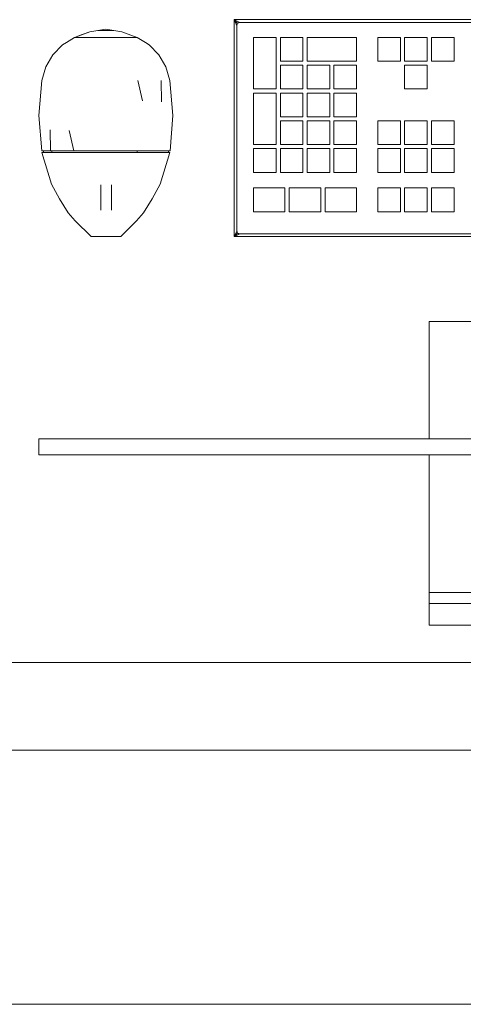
# Model space of a CAD drawing. Header units: millimetres. Extents: x 2 to 902, y -447 to 199.
# Tile 898 of 1056: x 57.364 to 57.883, y 145.724 to 146.877. Entities that reach past the tile are written whole.
import ezdxf

# ---------------------------------------------------------------- set-up
doc = ezdxf.new("R2010")
doc.units = ezdxf.units.MM
doc.header["$MEASUREMENT"] = 0
for name, color, linetype, lineweight in [('IFC-Elemento construtivo genérico-Contorno', 253, 'Continuous', 5), ('IFC-Laje-Contorno', 134, 'Continuous', 5), ('IFC-Parede-Contorno', 42, 'Continuous', 5)]:
    doc.layers.add(name, color=color, linetype=linetype, lineweight=lineweight)

msp = doc.modelspace()

# ---------------------------------------------------------------- linework, layer by layer
at = {"layer": 'IFC-Elemento construtivo genérico-Contorno', "color": 7, "lineweight": 5}
for p, q in [((57.6149, 146.8772), (57.6174, 146.8747)), ((57.6149, 146.6232), (57.6149, 146.8772)), ((57.6149, 146.8772), (58.3769, 146.8772)), ((57.6149, 146.8772), (57.6174, 146.8747)), ((57.6149, 146.8772), (57.6212, 146.874)), ((57.6149, 146.8772), (58.3769, 146.8772)), ((57.6149, 146.6232), (57.6149, 146.8772)), ((57.6149, 146.8772), (57.6186, 146.8753)), ((57.6149, 146.8772), (57.6174, 146.8721)), ((57.6174, 146.8747), (57.619, 146.8731)), ((57.6174, 146.8747), (57.619, 146.8731)), ((57.6186, 146.8753), (57.6199, 146.8746)), ((57.619, 146.8731), (57.6212, 146.874)), ((57.619, 146.8731), (57.6208, 146.8738)), ((57.619, 146.8731), (57.6208, 146.8738)), ((57.619, 146.8731), (57.6204, 146.8736)), ((57.619, 146.8731), (57.6204, 146.8736)), ((57.6199, 146.8746), (57.6209, 146.8742)), ((57.6204, 146.8736), (57.6212, 146.874)), ((57.6204, 146.8736), (57.6212, 146.874)), ((57.6206, 146.8743), (57.6212, 146.874)), ((57.6208, 146.8738), (57.6212, 146.874)), ((57.6208, 146.8738), (57.6212, 146.874)), ((57.6212, 146.874), (58.3705, 146.874)), ((57.6212, 146.874), (58.3705, 146.874)), ((57.4279, 146.8564), (57.4459, 146.863)), ((57.4369, 146.8597), (57.4459, 146.863)), ((57.4369, 146.8597), (57.4459, 146.863)), ((57.4459, 146.863), (57.4647, 146.8662)), ((57.4459, 146.863), (57.4555, 146.8647)), ((57.4459, 146.863), (57.4555, 146.8647)), ((57.4555, 146.8647), (57.4647, 146.8662)), ((57.4555, 146.8647), (57.474, 146.8647)), ((57.4555, 146.8647), (57.474, 146.8647)), ((57.4647, 146.8662), (57.474, 146.8647)), ((57.4647, 146.8662), (57.4836, 146.863)), ((57.474, 146.8647), (57.4836, 146.863)), ((57.474, 146.8647), (57.4836, 146.863)), ((57.4836, 146.863), (57.5015, 146.8564)), ((57.4836, 146.863), (57.5015, 146.8564)), ((57.6168, 146.8734), (57.6181, 146.8708)), ((57.6174, 146.8721), (57.6181, 146.8708)), ((57.6181, 146.8708), (57.6187, 146.8723)), ((57.6181, 146.8708), (57.6187, 146.8723)), ((57.6181, 146.8708), (57.6184, 146.8716)), ((57.6181, 146.8708), (57.6184, 146.8716)), ((57.6181, 146.6295), (57.6181, 146.8708)), ((57.6181, 146.6295), (57.6181, 146.8708)), ((57.6184, 146.8716), (57.6187, 146.8723)), ((57.6184, 146.8716), (57.6187, 146.8723)), ((57.6187, 146.8723), (57.619, 146.8731)), ((57.6187, 146.8723), (57.619, 146.8731)), ((57.4185, 146.8504), (57.4279, 146.8564)), ((57.4185, 146.8504), (57.4279, 146.8564)), ((57.4279, 146.8564), (57.4369, 146.8597)), ((57.4279, 146.8564), (57.4369, 146.8597)), ((57.4279, 146.8564), (57.4387, 146.8564)), ((57.4312, 146.8564), (57.4345, 146.8564)), ((57.4345, 146.8564), (57.4387, 146.8564)), ((57.4387, 146.8564), (57.4647, 146.8564)), ((57.4452, 146.8564), (57.4582, 146.8564)), ((57.4452, 146.8564), (57.4517, 146.8564)), ((57.4517, 146.8564), (57.4582, 146.8564)), ((57.4517, 146.8564), (57.4582, 146.8564)), ((57.4582, 146.8564), (57.4647, 146.8564)), ((57.4647, 146.8564), (57.4712, 146.8564)), ((57.4647, 146.8564), (57.4908, 146.8564)), ((57.4712, 146.8564), (57.4778, 146.8564)), ((57.4778, 146.8564), (57.4843, 146.8564)), ((57.4908, 146.8564), (57.4983, 146.8564)), ((57.4908, 146.8564), (57.495, 146.8564)), ((57.4908, 146.8564), (57.5015, 146.8564)), ((57.4908, 146.8564), (57.495, 146.8564)), ((57.495, 146.8564), (57.4983, 146.8564)), ((57.5015, 146.8564), (57.511, 146.8504)), ((57.5015, 146.8564), (57.511, 146.8504)), ((57.6377, 146.7962), (57.6377, 146.8565)), ((57.6377, 146.8565), (57.6642, 146.8565)), ((57.6377, 146.7962), (57.6377, 146.8565)), ((57.6377, 146.8565), (57.6642, 146.8565)), ((57.6642, 146.7962), (57.6642, 146.8565)), ((57.6642, 146.7962), (57.6642, 146.8565)), ((57.6691, 146.8287), (57.6691, 146.8565)), ((57.6691, 146.8565), (57.6956, 146.8565)), ((57.6691, 146.8287), (57.6691, 146.8565)), ((57.6691, 146.8565), (57.6956, 146.8565)), ((57.6956, 146.8287), (57.6956, 146.8565)), ((57.6956, 146.8287), (57.6956, 146.8565)), ((57.7004, 146.8287), (57.7004, 146.8565)), ((57.7004, 146.8565), (57.7583, 146.8565)), ((57.7004, 146.8287), (57.7004, 146.8565)), ((57.7004, 146.8565), (57.7583, 146.8565)), ((57.7583, 146.8287), (57.7583, 146.8565)), ((57.7583, 146.8287), (57.7583, 146.8565)), ((57.7833, 146.8565), (57.8098, 146.8565)), ((57.7833, 146.8287), (57.7833, 146.8565)), ((57.7833, 146.8565), (57.8098, 146.8565)), ((57.7833, 146.8287), (57.7833, 146.8565)), ((57.8098, 146.8287), (57.8098, 146.8565)), ((57.8098, 146.8287), (57.8098, 146.8565)), ((57.8146, 146.8565), (57.8412, 146.8565)), ((57.8146, 146.8287), (57.8146, 146.8565)), ((57.8146, 146.8565), (57.8412, 146.8565)), ((57.8146, 146.8287), (57.8146, 146.8565)), ((57.8412, 146.8287), (57.8412, 146.8565)), ((57.8412, 146.8287), (57.8412, 146.8565)), ((57.846, 146.8565), (57.8725, 146.8565)), ((57.846, 146.8287), (57.846, 146.8565)), ((57.846, 146.8565), (57.8725, 146.8565)), ((57.846, 146.8287), (57.846, 146.8565)), ((57.8725, 146.8287), (57.8725, 146.8565)), ((57.8725, 146.8287), (57.8725, 146.8565)), ((57.4028, 146.8359), (57.4141, 146.8476)), ((57.4028, 146.8359), (57.4141, 146.8476)), ((57.4141, 146.8476), (57.4185, 146.8504)), ((57.4141, 146.8476), (57.4185, 146.8504)), ((57.511, 146.8504), (57.5154, 146.8476)), ((57.511, 146.8504), (57.5154, 146.8476)), ((57.5154, 146.8476), (57.5267, 146.8359)), ((57.5154, 146.8476), (57.5267, 146.8359)), ((57.3945, 146.8218), (57.4028, 146.8359)), ((57.3945, 146.8218), (57.4028, 146.8359)), ((57.5267, 146.8359), (57.5349, 146.8218)), ((57.5267, 146.8359), (57.5349, 146.8218)), ((57.6691, 146.8287), (57.6956, 146.8287)), ((57.6691, 146.8287), (57.6956, 146.8287)), ((57.7004, 146.8287), (57.7583, 146.8287)), ((57.7004, 146.8287), (57.7583, 146.8287)), ((57.7833, 146.8287), (57.8098, 146.8287)), ((57.7833, 146.8287), (57.8098, 146.8287)), ((57.8146, 146.8287), (57.8412, 146.8287)), ((57.8146, 146.8287), (57.8412, 146.8287)), ((57.846, 146.8287), (57.8725, 146.8287)), ((57.846, 146.8287), (57.8725, 146.8287)), ((57.3899, 146.8061), (57.3945, 146.8218)), ((57.3899, 146.8061), (57.3945, 146.8218)), ((57.5349, 146.8218), (57.5396, 146.8061)), ((57.5349, 146.8218), (57.5396, 146.8061)), ((57.6691, 146.7962), (57.6691, 146.8239)), ((57.6691, 146.8239), (57.6956, 146.8239)), ((57.6691, 146.7962), (57.6691, 146.8239)), ((57.6691, 146.8239), (57.6956, 146.8239)), ((57.6956, 146.7962), (57.6956, 146.8239)), ((57.6956, 146.7962), (57.6956, 146.8239)), ((57.7004, 146.7962), (57.7004, 146.8239)), ((57.7004, 146.8239), (57.727, 146.8239)), ((57.7004, 146.7962), (57.7004, 146.8239)), ((57.7004, 146.8239), (57.727, 146.8239)), ((57.727, 146.7962), (57.727, 146.8239)), ((57.727, 146.7962), (57.727, 146.8239)), ((57.7318, 146.7962), (57.7318, 146.8239)), ((57.7318, 146.8239), (57.7583, 146.8239)), ((57.7318, 146.7962), (57.7318, 146.8239)), ((57.7318, 146.8239), (57.7583, 146.8239)), ((57.7583, 146.7962), (57.7583, 146.8239)), ((57.7583, 146.7962), (57.7583, 146.8239)), ((57.8146, 146.7962), (57.8146, 146.8239)), ((57.8146, 146.8239), (57.8412, 146.8239)), ((57.8146, 146.7962), (57.8146, 146.8239)), ((57.8146, 146.8239), (57.8412, 146.8239)), ((57.8412, 146.7962), (57.8412, 146.8239)), ((57.8412, 146.7962), (57.8412, 146.8239)), ((57.3863, 146.7648), (57.3899, 146.8061)), ((57.3863, 146.7648), (57.3899, 146.8061)), ((57.5022, 146.8061), (57.5078, 146.7821)), ((57.5022, 146.8061), (57.5078, 146.7821)), ((57.5296, 146.8061), (57.53, 146.7811)), ((57.5296, 146.8061), (57.53, 146.7811)), ((57.5396, 146.8061), (57.5432, 146.7648)), ((57.5396, 146.8061), (57.5432, 146.7648)), ((57.6377, 146.7962), (57.6642, 146.7962)), ((57.6377, 146.7962), (57.6642, 146.7962)), ((57.6691, 146.7962), (57.6956, 146.7962)), ((57.6691, 146.7962), (57.6956, 146.7962)), ((57.7004, 146.7962), (57.727, 146.7962)), ((57.7004, 146.7962), (57.727, 146.7962)), ((57.7318, 146.7962), (57.7583, 146.7962)), ((57.7318, 146.7962), (57.7583, 146.7962)), ((57.8146, 146.7962), (57.8412, 146.7962)), ((57.8146, 146.7962), (57.8412, 146.7962)), ((57.6377, 146.731), (57.6377, 146.7913)), ((57.6377, 146.7913), (57.6642, 146.7913)), ((57.6377, 146.731), (57.6377, 146.7913)), ((57.6377, 146.7913), (57.6642, 146.7913)), ((57.6642, 146.731), (57.6642, 146.7913)), ((57.6642, 146.731), (57.6642, 146.7913)), ((57.6691, 146.7636), (57.6691, 146.7913)), ((57.6691, 146.7913), (57.6956, 146.7913)), ((57.6691, 146.7636), (57.6691, 146.7913)), ((57.6691, 146.7913), (57.6956, 146.7913)), ((57.6956, 146.7636), (57.6956, 146.7913)), ((57.6956, 146.7636), (57.6956, 146.7913)), ((57.7004, 146.7636), (57.7004, 146.7913)), ((57.7004, 146.7913), (57.727, 146.7913)), ((57.7004, 146.7636), (57.7004, 146.7913)), ((57.7004, 146.7913), (57.727, 146.7913)), ((57.727, 146.7636), (57.727, 146.7913)), ((57.727, 146.7636), (57.727, 146.7913)), ((57.7318, 146.7636), (57.7318, 146.7913)), ((57.7318, 146.7913), (57.7583, 146.7913)), ((57.7318, 146.7636), (57.7318, 146.7913)), ((57.7318, 146.7913), (57.7583, 146.7913)), ((57.7583, 146.7636), (57.7583, 146.7913)), ((57.7583, 146.7636), (57.7583, 146.7913)), ((57.3863, 146.7648), (57.3896, 146.7235)), ((57.3863, 146.7648), (57.3896, 146.7235)), ((57.5399, 146.7235), (57.5432, 146.7648)), ((57.5399, 146.7235), (57.5432, 146.7648)), ((57.6691, 146.7636), (57.6956, 146.7636)), ((57.6691, 146.7636), (57.6956, 146.7636)), ((57.6691, 146.731), (57.6691, 146.7587)), ((57.6691, 146.7587), (57.6956, 146.7587)), ((57.6691, 146.731), (57.6691, 146.7587)), ((57.6691, 146.7587), (57.6956, 146.7587)), ((57.6956, 146.731), (57.6956, 146.7587)), ((57.6956, 146.731), (57.6956, 146.7587)), ((57.7004, 146.7636), (57.727, 146.7636)), ((57.7004, 146.7636), (57.727, 146.7636)), ((57.7004, 146.731), (57.7004, 146.7587)), ((57.7004, 146.7587), (57.727, 146.7587)), ((57.7004, 146.731), (57.7004, 146.7587)), ((57.7004, 146.7587), (57.727, 146.7587)), ((57.727, 146.731), (57.727, 146.7587)), ((57.727, 146.731), (57.727, 146.7587)), ((57.7318, 146.7636), (57.7583, 146.7636)), ((57.7318, 146.7636), (57.7583, 146.7636)), ((57.7318, 146.731), (57.7318, 146.7587)), ((57.7318, 146.7587), (57.7583, 146.7587)), ((57.7318, 146.731), (57.7318, 146.7587)), ((57.7318, 146.7587), (57.7583, 146.7587)), ((57.7583, 146.731), (57.7583, 146.7587)), ((57.7583, 146.731), (57.7583, 146.7587)), ((57.7833, 146.7587), (57.8098, 146.7587)), ((57.7833, 146.731), (57.7833, 146.7587)), ((57.7833, 146.7587), (57.8098, 146.7587)), ((57.7833, 146.731), (57.7833, 146.7587)), ((57.8098, 146.731), (57.8098, 146.7587)), ((57.8098, 146.731), (57.8098, 146.7587)), ((57.8146, 146.7587), (57.8412, 146.7587)), ((57.8146, 146.731), (57.8146, 146.7587)), ((57.8146, 146.7587), (57.8412, 146.7587)), ((57.8146, 146.731), (57.8146, 146.7587)), ((57.8412, 146.731), (57.8412, 146.7587)), ((57.8412, 146.731), (57.8412, 146.7587)), ((57.846, 146.7587), (57.8725, 146.7587)), ((57.846, 146.731), (57.846, 146.7587)), ((57.846, 146.7587), (57.8725, 146.7587)), ((57.846, 146.731), (57.846, 146.7587)), ((57.8725, 146.731), (57.8725, 146.7587)), ((57.8725, 146.731), (57.8725, 146.7587)), ((57.3994, 146.7484), (57.3997, 146.7235)), ((57.3994, 146.7484), (57.3997, 146.7235)), ((57.4216, 146.7475), (57.4272, 146.7235)), ((57.4216, 146.7475), (57.4272, 146.7235)), ((57.6377, 146.731), (57.6642, 146.731)), ((57.6377, 146.731), (57.6642, 146.731)), ((57.6377, 146.6984), (57.6377, 146.7262)), ((57.6377, 146.7262), (57.6642, 146.7262)), ((57.6377, 146.7262), (57.6642, 146.7262)), ((57.6377, 146.6984), (57.6377, 146.7262)), ((57.6642, 146.6984), (57.6642, 146.7262)), ((57.6642, 146.6984), (57.6642, 146.7262)), ((57.6691, 146.731), (57.6956, 146.731)), ((57.6691, 146.731), (57.6956, 146.731)), ((57.6691, 146.6984), (57.6691, 146.7262)), ((57.6691, 146.7262), (57.6956, 146.7262)), ((57.6691, 146.6984), (57.6691, 146.7262)), ((57.6691, 146.7262), (57.6956, 146.7262)), ((57.6956, 146.6984), (57.6956, 146.7262)), ((57.6956, 146.6984), (57.6956, 146.7262)), ((57.7004, 146.731), (57.727, 146.731)), ((57.7004, 146.731), (57.727, 146.731)), ((57.7004, 146.6984), (57.7004, 146.7262)), ((57.7004, 146.7262), (57.727, 146.7262)), ((57.7004, 146.6984), (57.7004, 146.7262)), ((57.7004, 146.7262), (57.727, 146.7262)), ((57.727, 146.6984), (57.727, 146.7262)), ((57.727, 146.6984), (57.727, 146.7262)), ((57.7318, 146.731), (57.7583, 146.731)), ((57.7318, 146.731), (57.7583, 146.731)), ((57.7318, 146.6984), (57.7318, 146.7262)), ((57.7318, 146.7262), (57.7583, 146.7262)), ((57.7318, 146.6984), (57.7318, 146.7262)), ((57.7318, 146.7262), (57.7583, 146.7262)), ((57.7583, 146.6984), (57.7583, 146.7262)), ((57.7583, 146.6984), (57.7583, 146.7262)), ((57.7833, 146.731), (57.8098, 146.731)), ((57.7833, 146.731), (57.8098, 146.731)), ((57.7833, 146.6984), (57.7833, 146.7262)), ((57.7833, 146.7262), (57.8098, 146.7262)), ((57.7833, 146.6984), (57.7833, 146.7262)), ((57.7833, 146.7262), (57.8098, 146.7262)), ((57.8098, 146.6984), (57.8098, 146.7262)), ((57.8098, 146.6984), (57.8098, 146.7262)), ((57.8146, 146.731), (57.8412, 146.731)), ((57.8146, 146.731), (57.8412, 146.731)), ((57.8146, 146.6984), (57.8146, 146.7262)), ((57.8146, 146.7262), (57.8412, 146.7262)), ((57.8146, 146.6984), (57.8146, 146.7262)), ((57.8146, 146.7262), (57.8412, 146.7262)), ((57.8412, 146.6984), (57.8412, 146.7262)), ((57.8412, 146.6984), (57.8412, 146.7262)), ((57.846, 146.731), (57.8725, 146.731)), ((57.846, 146.731), (57.8725, 146.731)), ((57.846, 146.6984), (57.846, 146.7262)), ((57.846, 146.7262), (57.8725, 146.7262)), ((57.846, 146.6984), (57.846, 146.7262)), ((57.846, 146.7262), (57.8725, 146.7262)), ((57.8725, 146.6984), (57.8725, 146.7262)), ((57.8725, 146.6984), (57.8725, 146.7262)), ((57.3896, 146.7235), (57.3946, 146.7235)), ((57.3896, 146.7235), (57.3946, 146.7235)), ((57.3899, 146.7218), (57.401, 146.6846)), ((57.3899, 146.7218), (57.3999, 146.7218)), ((57.3899, 146.7218), (57.401, 146.6846)), ((57.3899, 146.7218), (57.3949, 146.7218)), ((57.3915, 146.7218), (57.3915, 146.7235)), ((57.3915, 146.7218), (57.3915, 146.7235)), ((57.3915, 146.7218), (57.3964, 146.7218)), ((57.394, 146.7218), (57.3964, 146.7218)), ((57.3946, 146.7235), (57.3997, 146.7235)), ((57.3946, 146.7235), (57.3997, 146.7235)), ((57.3949, 146.7218), (57.3999, 146.7218)), ((57.3964, 146.7218), (57.3989, 146.7218)), ((57.3964, 146.7218), (57.4013, 146.7218)), ((57.3989, 146.7218), (57.4013, 146.7218)), ((57.3997, 146.7235), (57.4134, 146.7235)), ((57.3997, 146.7235), (57.4134, 146.7235)), ((57.3999, 146.7218), (57.4136, 146.7218)), ((57.3999, 146.7218), (57.4136, 146.7218)), ((57.4013, 146.7218), (57.4013, 146.7235)), ((57.4013, 146.7218), (57.4013, 146.7235)), ((57.4013, 146.7218), (57.4214, 146.7218)), ((57.408, 146.7218), (57.4147, 146.7218)), ((57.4134, 146.7235), (57.4272, 146.7235)), ((57.4134, 146.7235), (57.4272, 146.7235)), ((57.4136, 146.7218), (57.4273, 146.7218)), ((57.4136, 146.7218), (57.4273, 146.7218)), ((57.4214, 146.7218), (57.4281, 146.7218)), ((57.4214, 146.7218), (57.4281, 146.7218)), ((57.4272, 146.7235), (57.446, 146.7235)), ((57.4272, 146.7235), (57.446, 146.7235)), ((57.4273, 146.7218), (57.446, 146.7218)), ((57.4273, 146.7218), (57.446, 146.7218)), ((57.4281, 146.7218), (57.4556, 146.7218)), ((57.4373, 146.7218), (57.4464, 146.7218)), ((57.446, 146.7235), (57.4647, 146.7235)), ((57.446, 146.7235), (57.4647, 146.7235)), ((57.446, 146.7218), (57.4647, 146.7218)), ((57.446, 146.7218), (57.4647, 146.7218)), ((57.4556, 146.7218), (57.4647, 146.7218)), ((57.4556, 146.7218), (57.4647, 146.7218)), ((57.4647, 146.7235), (57.4835, 146.7235)), ((57.4647, 146.7235), (57.4835, 146.7235)), ((57.4647, 146.7218), (57.4835, 146.7218)), ((57.4647, 146.7218), (57.4739, 146.7218)), ((57.4647, 146.7218), (57.4835, 146.7218)), ((57.4647, 146.7218), (57.5014, 146.7218)), ((57.4831, 146.7218), (57.4922, 146.7218)), ((57.4835, 146.7235), (57.5023, 146.7235)), ((57.4835, 146.7235), (57.5023, 146.7235)), ((57.4835, 146.7218), (57.5022, 146.7218)), ((57.4835, 146.7218), (57.5022, 146.7218)), ((57.5014, 146.7218), (57.5014, 146.7235)), ((57.5014, 146.7218), (57.5014, 146.7235)), ((57.5014, 146.7218), (57.5081, 146.7218)), ((57.5014, 146.7218), (57.5282, 146.7218)), ((57.5022, 146.7218), (57.5159, 146.7218)), ((57.5022, 146.7218), (57.5159, 146.7218)), ((57.5023, 146.7235), (57.5161, 146.7235)), ((57.5023, 146.7235), (57.5161, 146.7235)), ((57.5148, 146.7218), (57.5215, 146.7218)), ((57.5159, 146.7218), (57.5296, 146.7218)), ((57.5159, 146.7218), (57.5296, 146.7218)), ((57.5161, 146.7235), (57.5298, 146.7235)), ((57.5161, 146.7235), (57.5298, 146.7235)), ((57.5282, 146.7218), (57.5306, 146.7218)), ((57.5282, 146.7218), (57.5363, 146.7218)), ((57.5285, 146.6846), (57.5396, 146.7218)), ((57.5285, 146.6846), (57.5396, 146.7218)), ((57.5296, 146.7218), (57.5396, 146.7218)), ((57.5296, 146.7218), (57.5346, 146.7218)), ((57.5298, 146.7235), (57.5348, 146.7235)), ((57.5298, 146.7235), (57.5348, 146.7235)), ((57.5306, 146.7218), (57.5331, 146.7218)), ((57.5331, 146.7218), (57.5346, 146.7218)), ((57.5346, 146.7218), (57.5363, 146.7218)), ((57.5346, 146.7218), (57.5396, 146.7218)), ((57.5348, 146.7235), (57.5399, 146.7235)), ((57.5348, 146.7235), (57.5399, 146.7235)), ((57.538, 146.7218), (57.538, 146.7235)), ((57.538, 146.7218), (57.538, 146.7235)), ((57.6377, 146.6984), (57.6642, 146.6984)), ((57.6377, 146.6984), (57.6642, 146.6984)), ((57.6691, 146.6984), (57.6956, 146.6984)), ((57.6691, 146.6984), (57.6956, 146.6984)), ((57.7004, 146.6984), (57.727, 146.6984)), ((57.7004, 146.6984), (57.727, 146.6984)), ((57.7318, 146.6984), (57.7583, 146.6984)), ((57.7318, 146.6984), (57.7583, 146.6984)), ((57.7833, 146.6984), (57.8098, 146.6984)), ((57.7833, 146.6984), (57.8098, 146.6984)), ((57.8146, 146.6984), (57.8412, 146.6984)), ((57.8146, 146.6984), (57.8412, 146.6984)), ((57.846, 146.6984), (57.8725, 146.6984)), ((57.846, 146.6984), (57.8725, 146.6984)), ((57.401, 146.6846), (57.4105, 146.6673)), ((57.401, 146.6846), (57.4105, 146.6673)), ((57.4587, 146.679), (57.4587, 146.6837)), ((57.4587, 146.679), (57.4587, 146.6837)), ((57.4587, 146.6739), (57.4587, 146.679)), ((57.4587, 146.6739), (57.4587, 146.679)), ((57.4714, 146.679), (57.4714, 146.6837)), ((57.4714, 146.679), (57.4714, 146.6837)), ((57.4714, 146.6739), (57.4714, 146.679)), ((57.4714, 146.6739), (57.4714, 146.679)), ((57.519, 146.6673), (57.5285, 146.6846)), ((57.519, 146.6673), (57.5285, 146.6846)), ((57.6377, 146.6802), (57.6745, 146.6802)), ((57.6377, 146.6524), (57.6377, 146.6802)), ((57.6377, 146.6802), (57.6745, 146.6802)), ((57.6377, 146.6524), (57.6377, 146.6802)), ((57.6745, 146.6524), (57.6745, 146.6802)), ((57.6745, 146.6524), (57.6745, 146.6802)), ((57.6796, 146.6802), (57.7164, 146.6802)), ((57.6796, 146.6524), (57.6796, 146.6802)), ((57.6796, 146.6802), (57.7164, 146.6802)), ((57.6796, 146.6524), (57.6796, 146.6802)), ((57.7164, 146.6524), (57.7164, 146.6802)), ((57.7164, 146.6524), (57.7164, 146.6802)), ((57.7216, 146.6524), (57.7216, 146.6802)), ((57.7216, 146.6802), (57.7583, 146.6802)), ((57.7216, 146.6524), (57.7216, 146.6802)), ((57.7216, 146.6802), (57.7583, 146.6802)), ((57.7583, 146.6524), (57.7583, 146.6802)), ((57.7583, 146.6524), (57.7583, 146.6802)), ((57.7833, 146.6524), (57.7833, 146.6802)), ((57.7833, 146.6802), (57.8098, 146.6802)), ((57.7833, 146.6524), (57.7833, 146.6802)), ((57.7833, 146.6802), (57.8098, 146.6802)), ((57.8098, 146.6524), (57.8098, 146.6802)), ((57.8098, 146.6524), (57.8098, 146.6802)), ((57.8146, 146.6524), (57.8146, 146.6802)), ((57.8146, 146.6802), (57.8412, 146.6802)), ((57.8146, 146.6524), (57.8146, 146.6802)), ((57.8146, 146.6802), (57.8412, 146.6802)), ((57.8412, 146.6524), (57.8412, 146.6802)), ((57.8412, 146.6524), (57.8412, 146.6802)), ((57.846, 146.6524), (57.846, 146.6802)), ((57.846, 146.6802), (57.8725, 146.6802)), ((57.846, 146.6524), (57.846, 146.6802)), ((57.846, 146.6802), (57.8725, 146.6802)), ((57.8725, 146.6524), (57.8725, 146.6802)), ((57.8725, 146.6524), (57.8725, 146.6802)), ((57.4105, 146.6673), (57.4205, 146.6511)), ((57.4105, 146.6673), (57.4205, 146.6511)), ((57.4587, 146.6688), (57.4587, 146.6739)), ((57.4587, 146.6688), (57.4587, 146.6739)), ((57.4587, 146.6641), (57.4587, 146.6688)), ((57.4587, 146.6641), (57.4587, 146.6688)), ((57.4714, 146.6688), (57.4714, 146.6739)), ((57.4714, 146.6688), (57.4714, 146.6739)), ((57.4714, 146.6641), (57.4714, 146.6688)), ((57.4714, 146.6641), (57.4714, 146.6688)), ((57.509, 146.6511), (57.519, 146.6673)), ((57.509, 146.6511), (57.519, 146.6673)), ((57.4587, 146.66), (57.4587, 146.6641)), ((57.4587, 146.66), (57.4587, 146.6641)), ((57.4587, 146.6569), (57.4587, 146.66)), ((57.4587, 146.6569), (57.4587, 146.66)), ((57.4587, 146.6549), (57.4587, 146.6569)), ((57.4587, 146.6549), (57.4587, 146.6569)), ((57.4587, 146.6543), (57.4587, 146.6549)), ((57.4587, 146.6543), (57.4587, 146.6549)), ((57.4714, 146.66), (57.4714, 146.6641)), ((57.4714, 146.66), (57.4714, 146.6641)), ((57.4714, 146.6569), (57.4714, 146.66)), ((57.4714, 146.6569), (57.4714, 146.66)), ((57.4714, 146.6549), (57.4714, 146.6569)), ((57.4714, 146.6549), (57.4714, 146.6569)), ((57.4714, 146.6543), (57.4714, 146.6549)), ((57.4714, 146.6543), (57.4714, 146.6549)), ((57.4205, 146.6511), (57.4289, 146.6415)), ((57.4205, 146.6511), (57.4289, 146.6415)), ((57.5005, 146.6415), (57.509, 146.6511)), ((57.5005, 146.6415), (57.509, 146.6511)), ((57.6377, 146.6524), (57.6745, 146.6524)), ((57.6377, 146.6524), (57.6745, 146.6524)), ((57.6796, 146.6524), (57.7164, 146.6524)), ((57.6796, 146.6524), (57.7164, 146.6524)), ((57.7216, 146.6524), (57.7583, 146.6524)), ((57.7216, 146.6524), (57.7583, 146.6524)), ((57.7833, 146.6524), (57.8098, 146.6524)), ((57.7833, 146.6524), (57.8098, 146.6524)), ((57.8146, 146.6524), (57.8412, 146.6524)), ((57.8146, 146.6524), (57.8412, 146.6524)), ((57.846, 146.6524), (57.8725, 146.6524)), ((57.846, 146.6524), (57.8725, 146.6524)), ((57.4289, 146.6415), (57.4474, 146.6232)), ((57.4289, 146.6415), (57.4474, 146.6232)), ((57.4821, 146.6232), (57.5005, 146.6415)), ((57.4821, 146.6232), (57.5005, 146.6415)), ((57.4474, 146.6232), (57.4498, 146.6232)), ((57.4474, 146.6232), (57.4498, 146.6232)), ((57.4498, 146.6232), (57.4522, 146.6232)), ((57.4498, 146.6232), (57.4522, 146.6232)), ((57.4522, 146.6232), (57.4542, 146.6232)), ((57.4522, 146.6232), (57.4542, 146.6232)), ((57.4542, 146.6232), (57.4561, 146.6232)), ((57.4542, 146.6232), (57.4561, 146.6232)), ((57.4561, 146.6232), (57.4604, 146.6232)), ((57.4561, 146.6232), (57.4604, 146.6232)), ((57.4604, 146.6232), (57.4647, 146.6232)), ((57.4604, 146.6232), (57.4647, 146.6232)), ((57.4647, 146.6232), (57.4691, 146.6232)), ((57.4647, 146.6232), (57.4691, 146.6232)), ((57.4691, 146.6232), (57.4734, 146.6232)), ((57.4691, 146.6232), (57.4734, 146.6232)), ((57.4734, 146.6232), (57.4753, 146.6232)), ((57.4734, 146.6232), (57.4753, 146.6232)), ((57.4753, 146.6232), (57.4773, 146.6232)), ((57.4753, 146.6232), (57.4773, 146.6232)), ((57.4773, 146.6232), (57.4797, 146.6232)), ((57.4773, 146.6232), (57.4797, 146.6232)), ((57.4797, 146.6232), (57.4821, 146.6232)), ((57.4797, 146.6232), (57.4821, 146.6232)), ((57.6149, 146.6232), (57.6181, 146.6295)), ((57.6149, 146.6232), (57.6212, 146.6263)), ((57.6149, 146.6232), (57.6174, 146.6256)), ((57.6149, 146.6232), (57.6174, 146.6256)), ((57.6149, 146.6232), (57.6186, 146.625)), ((57.6149, 146.6232), (58.3769, 146.6232)), ((57.6149, 146.6232), (58.3769, 146.6232)), ((57.6168, 146.6269), (57.6181, 146.6295)), ((57.6168, 146.6269), (57.6174, 146.6282)), ((57.6174, 146.6282), (57.6181, 146.6295)), ((57.6174, 146.6282), (57.6177, 146.6289)), ((57.6174, 146.6256), (57.619, 146.6273)), ((57.6174, 146.6256), (57.619, 146.6273)), ((57.6177, 146.6289), (57.6181, 146.6295)), ((57.6177, 146.6289), (57.6181, 146.6295)), ((57.6181, 146.6295), (57.619, 146.6273)), ((57.6181, 146.6295), (57.6182, 146.6291)), ((57.6181, 146.6295), (57.619, 146.6273)), ((57.6181, 146.6295), (57.6184, 146.6287)), ((57.6182, 146.6291), (57.6184, 146.6287)), ((57.6184, 146.6287), (57.619, 146.6273)), ((57.6186, 146.625), (57.6212, 146.6263)), ((57.6186, 146.625), (57.6212, 146.6263)), ((57.619, 146.6273), (57.6197, 146.627)), ((57.619, 146.6273), (57.6197, 146.627)), ((57.6197, 146.627), (57.6212, 146.6263)), ((57.6197, 146.627), (57.6204, 146.6267)), ((57.6197, 146.627), (57.6212, 146.6263)), ((57.6197, 146.627), (57.6204, 146.6267)), ((57.6199, 146.6257), (57.6212, 146.6263)), ((57.6199, 146.6257), (57.6212, 146.6263)), ((57.6204, 146.6267), (57.6212, 146.6263)), ((57.6204, 146.6267), (57.6212, 146.6263)), ((57.6212, 146.6263), (58.3705, 146.6263)), ((57.6212, 146.6263), (58.3705, 146.6263)), ((57.8435, 146.3866), (57.8435, 146.5239)), ((57.8435, 146.5239), (58.1483, 146.5239)), ((57.8435, 146.3866), (57.8435, 146.5239)), ((57.8435, 146.5239), (58.1483, 146.5239)), ((57.3863, 146.3866), (57.3867, 146.3866)), ((57.3863, 146.3676), (57.3863, 146.3866)), ((57.3863, 146.3866), (57.3867, 146.3866)), ((57.3863, 146.3676), (57.3863, 146.3866)), ((57.3867, 146.3866), (57.388, 146.3866)), ((57.3867, 146.3866), (57.388, 146.3866)), ((57.388, 146.3866), (57.39, 146.3866)), ((57.388, 146.3866), (57.39, 146.3866)), ((57.39, 146.3866), (57.3926, 146.3866)), ((57.39, 146.3866), (57.3926, 146.3866)), ((57.3926, 146.3866), (57.3957, 146.3866)), ((57.3926, 146.3866), (57.3957, 146.3866)), ((57.3957, 146.3866), (57.399, 146.3866)), ((57.3957, 146.3866), (57.399, 146.3866)), ((57.399, 146.3866), (58.5928, 146.3866)), ((57.399, 146.3866), (58.5928, 146.3866)), ((57.3863, 146.3676), (57.3867, 146.3676)), ((57.3863, 146.3676), (57.3867, 146.3676)), ((57.3867, 146.3676), (57.388, 146.3676)), ((57.3867, 146.3676), (57.388, 146.3676)), ((57.388, 146.3676), (57.39, 146.3676)), ((57.388, 146.3676), (57.39, 146.3676)), ((57.39, 146.3676), (57.3926, 146.3676)), ((57.39, 146.3676), (57.3926, 146.3676)), ((57.3926, 146.3676), (57.3957, 146.3676)), ((57.3926, 146.3676), (57.3957, 146.3676)), ((57.3957, 146.3676), (57.399, 146.3676)), ((57.3957, 146.3676), (57.399, 146.3676)), ((57.399, 146.3676), (58.5928, 146.3676)), ((57.399, 146.3676), (58.5928, 146.3676)), ((57.8435, 146.2064), (57.8435, 146.3676)), ((57.8435, 146.2064), (57.8435, 146.3676)), ((57.8435, 146.2031), (57.8435, 146.2064)), ((57.8435, 146.2031), (57.8435, 146.2064)), ((57.8435, 146.2064), (57.8943, 146.2064)), ((57.8435, 146.2001), (57.8435, 146.2031)), ((57.8435, 146.2001), (57.8435, 146.2031)), ((57.8435, 146.1975), (57.8435, 146.2001)), ((57.8435, 146.1975), (57.8435, 146.2001)), ((57.8435, 146.1954), (57.8435, 146.1975)), ((57.8435, 146.1954), (57.8435, 146.1975)), ((57.8435, 146.1942), (57.8435, 146.1954)), ((57.8435, 146.1942), (57.8435, 146.1954)), ((57.8435, 146.1937), (57.8435, 146.1942)), ((57.8435, 146.1937), (57.8435, 146.1942)), ((57.8435, 146.1683), (57.8435, 146.1937)), ((57.8435, 146.1937), (58.1483, 146.1937)), ((57.8435, 146.1683), (57.8435, 146.1937)), ((57.8435, 146.1937), (58.1483, 146.1937)), ((57.8435, 146.1683), (58.1483, 146.1683)), ((57.8435, 146.1683), (58.1483, 146.1683))]:
    msp.add_line(p, q, dxfattribs=at)
at = {"layer": 'IFC-Laje-Contorno', "color": 7, "lineweight": 5}
msp.add_line((50.7636, 146.0221), (58.861, 146.0221), dxfattribs=at)
at = {"layer": 'IFC-Parede-Contorno', "color": 7, "lineweight": 5}
for p, q in [((53.8498, 146.1244), (63.8889, 146.1244)), ((54.4248, 145.7244), (63.8889, 145.7244))]:
    msp.add_line(p, q, dxfattribs=at)

doc.saveas('drawing.dxf')
